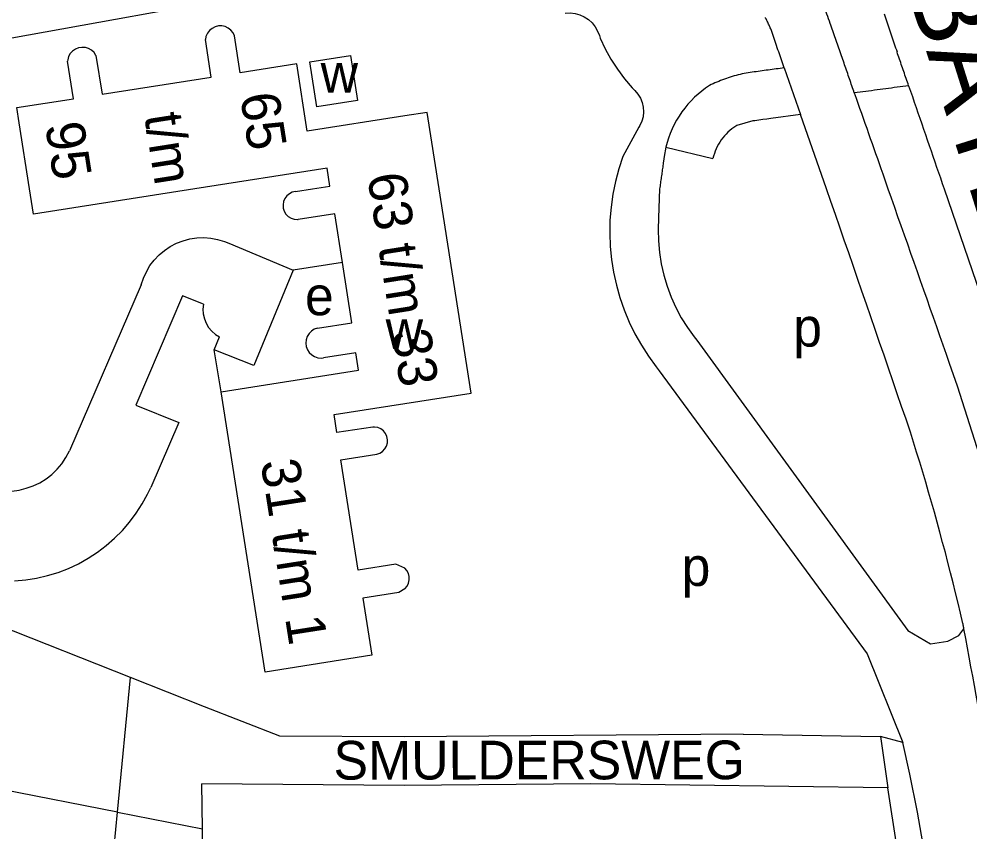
# Model space of a CAD drawing. Extents: x 159045 to 160918, y 380454 to 382516.
# Drawn here: x 160460.1 to 160558.4, y 381433.5 to 381517.5 of the extents above; entities that cross this region are included whole.
import ezdxf

# ---------------------------------------------------------------- set-up
doc = ezdxf.new("R2010")
doc.units = 0
for name, color, linetype in [('BLT_Basislijn', 7, 'Continuous'), ('BLT_Bebouwing', 7, 'Continuous'), ('BLT_Centroide', 7, 'Continuous'), ('BLT_Huisnummer_reeks', 7, 'Continuous'), ('BLT_Straatnaam_hoofdweg', 7, 'Continuous'), ('BLT_Straatnaam_verkleind', 7, 'Continuous')]:
    doc.layers.add(name, color=color, linetype=linetype)

msp = doc.modelspace()

# ---------------------------------------------------------------- linework, layer by layer
at = {"layer": 'BLT_Basislijn'}
for p, q in [((160539.169, 381512.5), (160540.861, 381507.685)), ((160535.912, 381507.009), (160534.26, 381506.543)), ((160543.536, 381500), (160540.861, 381507.685)), ((160524.146, 381506.362), (160522.501, 381503.351)), ((160526.944, 381504.293), (160531.81, 381503.137)), ((160493.538, 381492.397), (160488.441, 381491.599)), ((160472.769, 381490.088), (160465.349, 381472.932)), ((160481.025, 381479.036), (160480.301, 381483.347)), ((160471.653, 381449.507), (160432.9, 381464.844)), ((160554.291, 381452.992), (160556.072, 381453.236)), ((160470.301, 381435.593), (160471.653, 381449.507)), ((160479.315, 381446.475), (160471.653, 381449.507)), ((160534.939, 381443.637), (160499.922, 381443.349)), ((160534.939, 381443.637), (160549.096, 381443.398)), ((160551.434, 381442.795), (160549.096, 381443.398)), ((160479.091, 381433.868), (160479.019, 381438.497)), ((160519.193, 381438.507), (160499.925, 381438.349)), ((160470.301, 381435.593), (160479.091, 381433.868)), ((160479.133, 381431.186), (160479.091, 381433.868))]:
    msp.add_line(p, q, dxfattribs=at)
for points in [[(160457.264, 381515.236), (160486.752, 381520.564), (160488.213, 381520.691)], [(160543.912, 381517.095), (160543.83, 381517.329), (160543.749, 381517.563), (160543.667, 381517.797), (160543.585, 381518.031), (160543.503, 381518.266), (160543.422, 381518.5), (160543.34, 381518.734), (160543.258, 381518.968), (160543.176, 381519.202), (160543.095, 381519.436), (160543.013, 381519.67), (160542.931, 381519.904), (160542.849, 381520.138), (160542.768, 381520.372), (160542.686, 381520.607), (160542.604, 381520.841), (160542.522, 381521.075), (160542.441, 381521.309), (160542.359, 381521.543)], [(160516.547, 381518.164), (160517.058, 381518.185), (160517.566, 381518.126), (160518.059, 381517.989), (160518.525, 381517.777), (160518.951, 381517.494), (160519.329, 381517.149), (160519.648, 381516.75), (160519.901, 381516.305), (160520.082, 381515.827), (160520.147, 381515.563)], [(160537.38, 381517.407), (160537.372, 381517.422), (160537.364, 381517.437), (160537.357, 381517.452), (160537.349, 381517.467), (160537.341, 381517.482), (160537.333, 381517.496), (160537.325, 381517.511), (160537.317, 381517.526), (160537.309, 381517.541), (160537.301, 381517.556), (160537.293, 381517.571), (160537.285, 381517.585), (160537.277, 381517.6), (160537.269, 381517.615), (160537.261, 381517.63), (160537.253, 381517.645), (160537.245, 381517.659), (160537.237, 381517.674), (160537.229, 381517.689)], [(160549.475, 381518.07), (160549.546, 381517.864), (160549.616, 381517.657), (160549.687, 381517.451), (160549.758, 381517.244), (160549.829, 381517.038), (160549.899, 381516.831), (160549.97, 381516.625), (160550.041, 381516.419), (160550.112, 381516.212), (160550.182, 381516.006), (160550.253, 381515.799), (160550.324, 381515.593), (160550.395, 381515.387), (160550.465, 381515.18), (160550.536, 381514.974), (160550.607, 381514.767), (160550.678, 381514.561), (160550.748, 381514.354), (160550.819, 381514.148)], [(160537.812, 381516.464), (160537.811, 381516.467), (160537.81, 381516.47), (160537.809, 381516.473), (160537.808, 381516.476), (160537.807, 381516.479), (160537.806, 381516.482), (160537.805, 381516.485), (160537.804, 381516.488), (160537.803, 381516.491), (160537.78, 381516.54), (160537.735, 381516.636), (160537.691, 381516.733), (160537.647, 381516.829), (160537.602, 381516.925), (160537.558, 381517.022), (160537.513, 381517.118), (160537.469, 381517.214), (160537.424, 381517.311), (160537.38, 381517.407)], [(160545.221, 381513.364), (160545.152, 381513.56), (160545.083, 381513.757), (160545.014, 381513.953), (160544.945, 381514.149), (160544.877, 381514.346), (160544.808, 381514.542), (160544.739, 381514.739), (160544.67, 381514.935), (160544.601, 381515.131), (160544.532, 381515.328), (160544.463, 381515.524), (160544.394, 381515.72), (160544.325, 381515.917), (160544.256, 381516.113), (160544.188, 381516.31), (160544.119, 381516.506), (160544.05, 381516.702), (160543.981, 381516.899), (160543.912, 381517.095)], [(160539.169, 381512.5), (160539.098, 381512.709), (160539.026, 381512.917), (160538.955, 381513.126), (160538.883, 381513.335), (160538.812, 381513.543), (160538.74, 381513.752), (160538.669, 381513.96), (160538.598, 381514.169), (160538.526, 381514.378), (160538.455, 381514.586), (160538.383, 381514.795), (160538.312, 381515.004), (160538.241, 381515.212), (160538.169, 381515.421), (160538.098, 381515.629), (160538.026, 381515.838), (160537.955, 381516.047), (160537.883, 381516.255), (160537.812, 381516.464)], [(160520.147, 381515.563), (160520.677, 381514.457), (160521.279, 381513.388), (160521.948, 381512.36), (160522.683, 381511.378), (160523.481, 381510.446), (160523.746, 381510.162)], [(160552.017, 381510.65), (160551.954, 381510.834), (160551.891, 381511.018), (160551.828, 381511.202), (160551.765, 381511.386), (160551.702, 381511.571), (160551.639, 381511.755), (160551.576, 381511.939), (160551.513, 381512.123), (160551.45, 381512.307), (160551.386, 381512.491), (160551.323, 381512.675), (160551.26, 381512.859), (160551.197, 381513.043), (160551.134, 381513.227), (160551.071, 381513.412), (160551.008, 381513.596), (160550.945, 381513.78), (160550.882, 381513.964), (160550.819, 381514.148)], [(160546.41, 381509.903), (160546.347, 381510.085), (160546.285, 381510.267), (160546.222, 381510.449), (160546.16, 381510.632), (160546.097, 381510.814), (160546.035, 381510.996), (160545.972, 381511.178), (160545.909, 381511.36), (160545.847, 381511.542), (160545.784, 381511.725), (160545.722, 381511.907), (160545.659, 381512.089), (160545.596, 381512.271), (160545.534, 381512.453), (160545.471, 381512.635), (160545.409, 381512.818), (160545.346, 381513), (160545.284, 381513.182), (160545.221, 381513.364)], [(160535.236, 381511.963), (160535.029, 381511.92), (160534.823, 381511.874), (160534.618, 381511.825), (160534.412, 381511.773), (160534.208, 381511.718), (160534.004, 381511.661), (160533.801, 381511.601), (160533.599, 381511.538), (160533.397, 381511.473), (160533.197, 381511.404), (160532.997, 381511.334), (160532.798, 381511.26), (160532.601, 381511.184), (160532.404, 381511.105), (160532.209, 381511.023), (160532.015, 381510.939), (160531.822, 381510.853), (160531.63, 381510.764), (160531.44, 381510.672)], [(160539.169, 381512.5), (160538.962, 381512.472), (160538.755, 381512.443), (160538.548, 381512.415), (160538.341, 381512.387), (160538.134, 381512.359), (160537.927, 381512.33), (160537.72, 381512.302), (160537.513, 381512.274), (160537.306, 381512.246), (160537.099, 381512.217), (160536.892, 381512.189), (160536.685, 381512.161), (160536.478, 381512.133), (160536.271, 381512.104), (160536.064, 381512.076), (160535.857, 381512.048), (160535.65, 381512.02), (160535.443, 381511.991), (160535.236, 381511.963)], [(160523.746, 381510.162), (160524.065, 381509.789), (160524.32, 381509.369), (160524.503, 381508.913), (160524.61, 381508.433), (160524.638, 381507.943), (160524.586, 381507.454), (160524.456, 381506.98), (160524.251, 381506.534), (160524.146, 381506.362)], [(160531.44, 381510.672), (160531.041, 381510.399), (160530.651, 381510.105), (160530.271, 381509.791), (160529.905, 381509.457), (160529.552, 381509.104), (160529.215, 381508.732), (160528.895, 381508.343), (160528.593, 381507.938), (160528.311, 381507.518), (160528.048, 381507.085), (160527.808, 381506.639), (160527.589, 381506.184), (160527.393, 381505.72), (160527.22, 381505.249), (160527.07, 381504.773), (160526.944, 381504.293)], [(160552.017, 381510.65), (160551.722, 381510.611), (160551.427, 381510.571), (160551.132, 381510.532), (160550.837, 381510.493), (160550.541, 381510.453), (160550.246, 381510.414), (160549.951, 381510.375), (160549.656, 381510.335), (160549.361, 381510.296), (160549.066, 381510.257), (160548.771, 381510.218), (160548.476, 381510.178), (160548.181, 381510.139), (160547.886, 381510.1), (160547.59, 381510.06), (160547.295, 381510.021), (160547, 381509.982), (160546.705, 381509.942), (160546.41, 381509.903)], [(160546.41, 381509.903), (160546.593, 381509.382), (160546.776, 381508.861), (160546.959, 381508.339), (160547.142, 381507.818), (160547.325, 381507.297), (160547.508, 381506.776), (160547.69, 381506.255), (160547.873, 381505.733), (160548.056, 381505.212), (160548.239, 381504.691), (160548.422, 381504.17), (160548.605, 381503.648), (160548.788, 381503.127), (160548.971, 381502.606), (160549.154, 381502.085), (160549.337, 381501.564), (160549.52, 381501.042), (160549.703, 381500.521), (160549.886, 381500)], [(160552.017, 381510.65), (160552.21, 381510.089), (160552.403, 381509.529), (160552.596, 381508.968), (160552.789, 381508.408), (160552.982, 381507.847), (160553.175, 381507.287), (160553.368, 381506.726), (160553.561, 381506.166), (160553.754, 381505.605), (160553.947, 381505.045), (160554.14, 381504.484), (160554.333, 381503.924), (160554.526, 381503.363), (160554.719, 381502.803), (160554.912, 381502.242), (160555.105, 381501.682), (160555.298, 381501.121), (160555.491, 381500.561), (160555.684, 381500)], [(160540.861, 381507.685), (160537.775, 381507.263), (160537.568, 381507.235), (160537.361, 381507.207), (160536.947, 381507.15), (160536.74, 381507.122), (160536.533, 381507.094), (160536.326, 381507.065), (160536.119, 381507.037), (160535.912, 381507.009)], [(160534.26, 381506.543), (160533.956, 381506.336), (160533.752, 381506.182), (160533.553, 381506.017), (160533.361, 381505.842), (160533.176, 381505.657), (160533, 381505.462), (160532.832, 381505.258), (160532.674, 381505.046), (160532.526, 381504.826), (160532.389, 381504.599), (160532.262, 381504.366), (160532.148, 381504.127), (160532.045, 381503.884), (160531.954, 381503.637), (160531.876, 381503.388), (160531.81, 381503.137)], [(160526.944, 381504.293), (160526.762, 381503.329), (160526.706, 381502.849)], [(160522.501, 381503.351), (160522.08, 381502.068), (160521.736, 381500.761), (160521.47, 381499.437), (160521.283, 381498.099), (160521.175, 381496.752), (160521.147, 381495.402), (160521.199, 381494.052), (160521.331, 381492.707), (160521.542, 381491.373), (160521.832, 381490.054), (160522.199, 381488.754), (160522.643, 381487.478), (160523.161, 381486.23), (160523.752, 381485.016), (160524.415, 381483.838), (160525.145, 381482.702), (160525.942, 381481.611), (160526.268, 381481.2)], [(160526.706, 381502.849), (160526.685, 381502.699), (160526.663, 381502.549), (160526.642, 381502.399), (160526.62, 381502.249), (160526.599, 381502.099), (160526.578, 381501.949), (160526.556, 381501.799), (160526.535, 381501.649), (160526.514, 381501.499), (160526.492, 381501.35), (160526.471, 381501.2), (160526.449, 381501.05), (160526.428, 381500.9), (160526.407, 381500.75), (160526.385, 381500.6), (160526.364, 381500.45), (160526.343, 381500.3), (160526.321, 381500.15), (160526.3, 381500)], [(160526.3, 381500), (160526.201, 381496.999), (160526.147, 381495.807), (160526.174, 381494.614), (160526.28, 381493.425), (160526.466, 381492.245), (160526.73, 381491.081), (160527.072, 381489.938), (160527.489, 381488.819), (160527.98, 381487.731), (160528.544, 381486.679), (160529.176, 381485.666), (160529.875, 381484.699), (160530.145, 381484.358)], [(160552.201, 381474.854), (160551.748, 381476.178), (160551.294, 381477.503), (160550.841, 381478.827), (160550.386, 381480.151), (160549.932, 381481.475), (160549.477, 381482.799), (160549.022, 381484.123), (160548.567, 381485.447), (160548.111, 381486.77), (160547.655, 381488.094), (160547.199, 381489.417), (160546.742, 381490.74), (160546.285, 381492.063), (160545.828, 381493.386), (160545.37, 381494.709), (160544.912, 381496.032), (160544.454, 381497.355), (160543.995, 381498.678), (160543.536, 381500)], [(160549.886, 381500), (160550.219, 381499.051), (160550.552, 381498.103), (160550.885, 381497.154), (160551.219, 381496.206), (160551.552, 381495.257), (160551.885, 381494.309), (160552.219, 381493.36), (160552.552, 381492.412), (160552.885, 381491.463), (160553.218, 381490.515), (160553.552, 381489.566), (160553.885, 381488.618), (160554.218, 381487.669), (160554.552, 381486.721), (160554.885, 381485.772), (160555.218, 381484.824), (160555.551, 381483.875), (160555.885, 381482.927), (160556.218, 381481.978)], [(160555.684, 381500), (160556.099, 381498.795), (160556.514, 381497.59), (160556.929, 381496.385), (160557.344, 381495.181), (160557.759, 381493.976), (160558.174, 381492.771), (160558.588, 381491.566), (160559.003, 381490.361), (160559.418, 381489.156), (160559.833, 381487.952), (160560.248, 381486.747), (160560.663, 381485.542), (160561.078, 381484.337), (160561.493, 381483.132), (160561.907, 381481.927), (160562.322, 381480.723), (160562.737, 381479.518), (160563.152, 381478.313), (160563.567, 381477.108)], [(160472.769, 381490.088), (160472.996, 381490.777), (160473.297, 381491.436), (160473.669, 381492.058), (160474.107, 381492.636), (160474.607, 381493.161), (160475.161, 381493.629), (160475.763, 381494.033), (160476.406, 381494.368), (160477.082, 381494.63), (160477.782, 381494.816), (160478.499, 381494.924), (160479.224, 381494.952), (160479.947, 381494.9), (160480.66, 381494.769), (160481.354, 381494.561), (160481.81, 381494.376)], [(160481.81, 381494.376), (160488.441, 381491.599)], [(160488.441, 381491.599), (160484.409, 381481.746), (160480.301, 381483.347)], [(160479.191, 381488.073), (160477.018, 381488.957), (160472.195, 381477.634), (160476.645, 381475.867), (160473.751, 381469.126)], [(160479.191, 381488.073), (160479.143, 381487.57), (160479.174, 381487.067), (160479.285, 381486.574), (160479.471, 381486.105), (160479.73, 381485.671), (160480.054, 381485.284), (160480.434, 381484.952), (160480.851, 381484.691)], [(160480.301, 381483.347), (160480.851, 381484.691)], [(160530.145, 381484.358), (160551.941, 381454.353), (160554.291, 381452.992)], [(160556.218, 381481.978), (160557.021, 381479.627), (160557.8, 381477.268), (160558.555, 381474.899), (160559.285, 381472.521), (160559.99, 381470.136), (160560.671, 381467.743), (160561.327, 381465.342), (160561.958, 381462.934), (160562.564, 381460.52), (160563.145, 381458.099), (160563.701, 381455.672), (160564.231, 381453.24), (160564.736, 381450.803), (160565.215, 381448.362), (160565.669, 381445.916), (160566.097, 381443.466), (160566.499, 381441.012), (160566.876, 381438.556), (160567.227, 381436.097)], [(160526.268, 381481.2), (160547.742, 381451.953), (160551.434, 381442.795)], [(160557.628, 381455.085), (160557.381, 381456.135), (160557.13, 381457.185), (160556.874, 381458.233), (160556.615, 381459.281), (160556.35, 381460.327), (160556.082, 381461.373), (160555.809, 381462.417), (160555.532, 381463.46), (160555.25, 381464.502), (160554.965, 381465.543), (160554.675, 381466.583), (160554.38, 381467.621), (160554.082, 381468.658), (160553.779, 381469.694), (160553.472, 381470.729), (160553.16, 381471.762), (160552.845, 381472.794), (160552.525, 381473.825), (160552.201, 381474.854)], [(160459.418, 381468.769), (160460.167, 381468.869), (160460.9, 381469.047), (160461.611, 381469.301), (160462.291, 381469.63), (160462.933, 381470.028), (160463.528, 381470.492), (160464.072, 381471.016), (160464.556, 381471.595), (160464.977, 381472.222), (160465.349, 381472.932)], [(160459.695, 381459.479), (160460.835, 381459.581), (160461.965, 381459.762), (160463.079, 381460.022), (160464.173, 381460.359), (160465.241, 381460.771), (160466.277, 381461.257), (160467.277, 381461.814), (160468.235, 381462.44), (160469.148, 381463.131), (160470.01, 381463.884), (160470.817, 381464.696), (160471.566, 381465.562), (160472.252, 381466.478), (160472.873, 381467.439), (160473.425, 381468.442), (160473.751, 381469.126)], [(160557.732, 381454.523), (160557.727, 381454.552), (160557.721, 381454.582), (160557.716, 381454.611), (160557.71, 381454.641), (160557.705, 381454.671), (160557.699, 381454.7), (160557.694, 381454.73), (160557.688, 381454.759), (160557.683, 381454.789), (160557.677, 381454.819), (160557.672, 381454.848), (160557.666, 381454.878), (160557.661, 381454.907), (160557.655, 381454.937), (160557.65, 381454.967), (160557.644, 381454.996), (160557.639, 381455.026), (160557.633, 381455.055), (160557.628, 381455.085)], [(160556.072, 381453.236), (160557.216, 381453.821), (160557.732, 381454.523)], [(160561.168, 381435.954), (160560.987, 381436.931), (160560.806, 381437.909), (160560.625, 381438.886), (160560.445, 381439.863), (160560.264, 381440.84), (160560.083, 381441.818), (160559.902, 381442.795), (160559.721, 381443.772), (160559.54, 381444.75), (160559.36, 381445.727), (160559.179, 381446.704), (160558.998, 381447.682), (160558.817, 381448.659), (160558.636, 381449.636), (160558.455, 381450.613), (160558.275, 381451.591), (160558.094, 381452.568), (160557.913, 381453.545), (160557.732, 381454.523)], [(160499.922, 381443.349), (160487.09, 381443.44), (160479.315, 381446.475)], [(160549.096, 381443.398), (160549.765, 381438.817), (160549.875, 381438.097)], [(160556.27, 381403.753), (160556.13, 381407.755), (160555.911, 381411.753), (160555.611, 381415.745), (160555.232, 381419.731), (160554.773, 381423.709), (160554.235, 381427.677), (160553.617, 381431.633), (160552.921, 381435.576), (160552.146, 381439.504), (160551.434, 381442.795)], [(160499.925, 381438.349), (160479.019, 381438.497)], [(160549.875, 381438.097), (160519.193, 381438.507)], [(160552.823, 381415.836), (160552.511, 381420.914), (160549.875, 381438.097)]]:
    msp.add_lwpolyline(points, dxfattribs=at)
at = {"layer": 'BLT_Bebouwing'}
msp.add_line((160490.973, 381485.598), (160494.517, 381486.147), dxfattribs=at)
for points in [[(160482.404, 381515.803), (160482.25, 381516.12), (160482.028, 381516.394), (160481.751, 381516.611), (160481.432, 381516.76), (160481.087, 381516.834), (160480.735, 381516.828), (160480.393, 381516.743), (160480.079, 381516.583), (160479.809, 381516.357), (160479.597, 381516.076), (160479.453, 381515.755), (160479.387, 381515.426)], [(160496.668, 381475.382), (160492.973, 381474.803), (160492.681, 381476.666), (160500, 381477.813), (160506.83, 381478.883), (160503.521, 381500), (160502.289, 381507.888), (160500, 381507.53), (160489.917, 381505.952), (160488.83, 381512.904), (160483, 381511.993), (160482.404, 381515.803)], [(160468.095, 381513.782), (160468.72, 381509.782), (160479.994, 381511.544), (160479.387, 381515.426)], [(160468.095, 381513.782), (160467.897, 381514.074), (160467.638, 381514.314), (160467.332, 381514.491), (160466.995, 381514.593), (160466.642, 381514.618), (160466.294, 381514.563), (160465.966, 381514.431), (160465.677, 381514.229), (160465.44, 381513.967), (160465.269, 381513.658), (160465.17, 381513.319), (160465.155, 381513.203)], [(160490.164, 381513.113), (160494.363, 381513.769), (160495.089, 381509.126), (160490.89, 381508.47), (160490.164, 381513.113)], [(160460.167, 381506.828), (160459.923, 381508.388), (160465.765, 381509.301), (160465.155, 381513.203)], [(160461.644, 381497.391), (160461.234, 381500), (160460.167, 381506.828)], [(160488.698, 381499.727), (160490.441, 381500), (160492.247, 381500.283), (160491.958, 381502.134), (160478.309, 381500), (160461.644, 381497.391)], [(160488.698, 381499.727), (160488.367, 381499.648), (160488.063, 381499.495), (160487.803, 381499.274), (160487.602, 381499), (160487.47, 381498.686), (160487.415, 381498.35), (160487.439, 381498.011), (160487.541, 381497.686), (160487.716, 381497.394), (160487.955, 381497.151), (160488.243, 381496.97), (160488.566, 381496.861), (160488.905, 381496.83), (160488.963, 381496.833)], [(160493.538, 381492.397), (160492.75, 381497.426), (160488.963, 381496.833)], [(160494.517, 381486.147), (160493.538, 381492.397)], [(160490.973, 381485.598), (160490.64, 381485.481), (160490.342, 381485.292), (160490.094, 381485.041), (160489.909, 381484.741), (160489.796, 381484.406), (160489.761, 381484.055), (160489.805, 381483.705), (160489.927, 381483.374), (160490.12, 381483.079), (160490.375, 381482.834), (160490.678, 381482.654), (160491.014, 381482.545), (160491.365, 381482.515), (160491.585, 381482.537)], [(160481.025, 381479.036), (160495.202, 381481.258), (160494.92, 381483.059), (160491.585, 381482.537)], [(160500, 381458.671), (160499.368, 381458.286), (160495.643, 381457.702), (160496.569, 381451.789), (160485.564, 381450.065), (160481.025, 381479.036)], [(160497.102, 381472.565), (160497.419, 381472.682), (160497.699, 381472.869), (160497.928, 381473.118), (160498.092, 381473.413), (160498.183, 381473.738), (160498.195, 381474.075), (160498.127, 381474.406), (160497.983, 381474.712), (160497.772, 381474.975), (160497.505, 381475.182), (160497.197, 381475.32), (160496.865, 381475.382), (160496.668, 381475.382)], [(160500, 381460.797), (160499.057, 381461.207), (160495.158, 381460.594), (160493.375, 381471.981), (160497.102, 381472.565)], [(160470.301, 381435.593), (160446.401, 381440.282), (160431.142, 381447.393), (160387.295, 381462.537)], [(160500, 381458.671), (160500.218, 381458.936), (160500.368, 381459.244), (160500.444, 381459.579), (160500.44, 381459.922), (160500.357, 381460.255), (160500.2, 381460.559), (160500, 381460.797)], [(160461.365, 381379.442), (160466.349, 381394.394), (160470.301, 381435.593)]]:
    msp.add_lwpolyline(points, dxfattribs=at)

# ---------------------------------------------------------------- texts
at = {"layer": 'BLT_Centroide'}
for s, p in [('w', (160491.292, 381509.942)), ('e', (160489.678, 381486.934)), ('w', (160498.008, 381483.438)), ('p', (160540.097, 381483.693)), ('p', (160528.57, 381458.96))]:
    msp.add_text(s, height=4, dxfattribs=at).set_placement(p)
at = {"layer": 'BLT_Huisnummer_reeks'}
for s, rotation, p in [('65', 278.88706, (160482.97, 381509.663)), ('t/m', 278.88316, (160473.069, 381507.57)), ('95', 278.88316, (160462.833, 381506.607)), ('63 t/m 33', 278.90375, (160496.099, 381501.373)), ('31 t/m 1', 278.90437, (160485.089, 381471.794))]:
    msp.add_text(s, height=4, rotation=rotation, dxfattribs=at).set_placement(p)
at = {"layer": 'BLT_Straatnaam_hoofdweg'}
msp.add_text('BAYEUXLAAN', height=8, rotation=287.50201, dxfattribs=at).set_placement((160551.663, 381521.065))
at = {"layer": 'BLT_Straatnaam_verkleind'}
msp.add_text('SMULDERSWEG', height=4, rotation=0.05897, dxfattribs=at).set_placement((160492.623, 381438.942))

doc.saveas('drawing.dxf')
